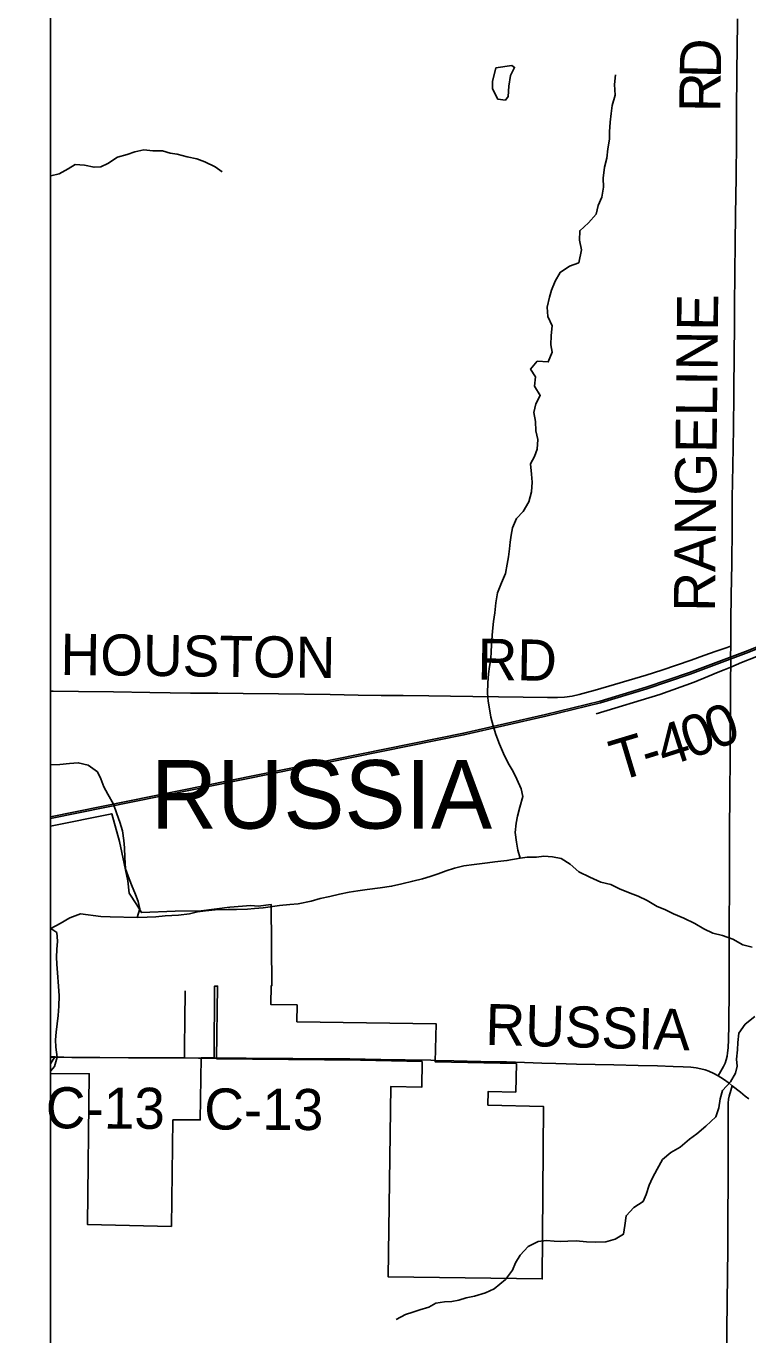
# Model space of a CAD drawing. Extents: x -87 to 2145, y -2128 to 440.
# Drawn here: x 29.11 to 55.44, y 268.61 to 316.38 of the extents above; entities that cross this region are included whole.
import ezdxf

# ---------------------------------------------------------------- set-up
doc = ezdxf.new("R2010")
doc.units = 0
for name, color, linetype in [('GM_X_City_Street', 7, 'Continuous'), ('GM_X_Corporation', 7, 'Continuous'), ('GM_X_Corporation_Text', 7, 'Continuous'), ('GM_X_County_Road', 7, 'Continuous'), ('GM_X_County_Road_Text', 7, 'Continuous'), ('GM_X_County_Subdivision_Text', 7, 'Continuous'), ('GM_X_Minor_Lake', 7, 'Continuous'), ('GM_X_Minor_River', 7, 'Continuous'), ('GM_X_Rail_Line', 7, 'Continuous'), ('GM_X_Township_Road', 7, 'Continuous'), ('GM_X_Township_Road_Text', 7, 'Continuous'), ('SH_Border', 7, 'Continuous'), ('SH_Text', 7, 'Continuous')]:
    doc.layers.add(name, color=color, linetype=linetype)

msp = doc.modelspace()

# ---------------------------------------------------------------- linework, layer by layer
at = {"layer": 'GM_X_City_Street'}
msp.add_lwpolyline([(34.889, 278.717), (34.892, 278.934), (34.894, 279.131), (34.902, 280.082), (34.913, 281.163)], dxfattribs=at)
at = {"layer": 'GM_X_Corporation'}
msp.add_lwpolyline([(36.059, 278.689), (36.059, 278.689), (36.059, 278.689)], close=True, dxfattribs=at)
at = {"layer": 'GM_X_County_Road'}
for p, q in [((34.486, 278.719), (34.582, 278.718)), ((34.582, 278.718), (34.889, 278.717)), ((35.582, 278.712), (35.979, 278.706)), ((35.979, 278.706), (36.084, 278.707))]:
    msp.add_line(p, q, dxfattribs=at)
for points in [[(54.819, 293.744), (54.82, 294.1), (54.825, 294.674), (54.84, 295.609), (54.858, 296.757), (54.868, 298.07), (54.876, 299.168), (54.895, 300.333), (54.916, 301.694), (54.931, 302.957), (54.939, 304.532), (54.951, 305.319), (54.953, 306.14), (54.967, 307.402), (54.982, 308.452), (54.996, 309.502), (55.015, 310.863), (55.027, 312.225), (55.032, 313.143), (55.033, 313.635), (55.037, 314.307), (55.044, 314.848), (55.056, 315.471), (55.071, 316.652)], [(54.82, 292.981), (55.015, 293.065), (55.21, 293.149), (55.711, 293.354), (57.706, 294.152), (58.969, 294.662), (60.217, 295.163), (61.479, 295.673), (62.788, 296.2), (64.676, 296.954), (65.683, 297.353), (66.277, 297.59), (67.037, 297.9), (67.751, 298.19), (69.165, 298.761), (69.91, 299.062), (70.579, 299.333), (71.386, 299.655), (72.983, 300.3), (73.76, 300.609), (74.341, 300.835), (75.148, 301.159), (76.139, 301.553), (76.306, 301.621)], [(54.82, 292.981), (54.822, 293.133), (54.822, 293.248), (54.817, 293.412), (54.819, 293.723), (54.819, 293.744)], [(54.367, 278.061), (54.558, 278.403), (54.611, 278.525), (54.653, 278.651), (54.684, 278.781), (54.707, 278.911), (54.725, 279.093), (54.74, 279.389), (54.751, 279.914), (54.763, 281.292), (54.763, 282.326), (54.765, 282.965), (54.761, 283.884), (54.769, 284.687), (54.77, 285.426), (54.777, 286.491), (54.78, 287.016), (54.784, 288.328), (54.793, 289.739), (54.799, 290.51), (54.807, 291.346), (54.813, 292.183), (54.815, 292.511), (54.817, 292.757), (54.818, 292.888), (54.82, 292.981)], [(30, 278.752), (30.142, 278.751), (30.169, 278.751)], [(30.169, 278.751), (30.487, 278.744), (30.782, 278.738), (31.798, 278.732), (32.847, 278.727), (34.454, 278.719), (34.486, 278.719)], [(34.889, 278.717), (35.405, 278.714), (35.51, 278.712), (35.582, 278.712)], [(36.084, 278.707), (37.136, 278.711), (38.121, 278.704), (38.843, 278.699), (40.139, 278.691), (40.927, 278.681), (42.059, 278.665), (42.945, 278.651), (43.881, 278.634), (44.043, 278.63)], [(44.043, 278.63), (44.718, 278.613), (46.194, 278.581), (46.637, 278.571), (47.293, 278.547), (47.932, 278.529), (48.441, 278.517), (49.196, 278.496), (50.558, 278.472), (51.443, 278.442), (52.148, 278.428), (52.723, 278.412), (53.084, 278.4), (53.364, 278.382), (53.56, 278.357), (53.723, 278.326), (53.883, 278.282), (54.024, 278.232), (54.198, 278.15), (54.367, 278.061)], [(54.367, 278.061), (54.557, 277.945), (54.762, 277.799), (54.877, 277.706)], [(54.667, 265.21), (54.67, 266.046), (54.68, 267.145), (54.682, 267.9), (54.683, 268.802), (54.702, 270.787), (54.712, 271.754), (54.713, 272.952), (54.722, 274.182), (54.724, 275.872), (54.721, 276.856), (54.726, 277.067), (54.741, 277.212), (54.763, 277.323), (54.823, 277.526), (54.877, 277.706)], [(54.877, 277.706), (55.171, 277.469), (55.351, 277.326), (55.482, 277.227)]]:
    msp.add_lwpolyline(points, dxfattribs=at)
at = {"layer": 'GM_X_County_Subdivision_Text'}
for points in [[(30, 278.154), (31.417, 278.144), (31.346, 272.642), (34.411, 272.572), (34.465, 276.458), (35.462, 276.456), (35.504, 278.727), (35.973, 278.72), (35.987, 281.339), (36.099, 281.34), (36.059, 278.689), (41.313, 278.632), (43.556, 278.586), (43.548, 277.652), (42.423, 277.682), (42.326, 270.723), (47.941, 270.652), (47.989, 276.944), (45.961, 276.998), (45.975, 277.498), (46.974, 277.471), (47.002, 278.514), (44.041, 278.575), (44.078, 279.963), (38.994, 280.042), (38.998, 280.657), (38.045, 280.668), (38.055, 281.359), (38.08, 281.359), (38.053, 284.315), (37.575, 284.265), (37.307, 284.28), (36.544, 284.227), (35.495, 284.083), (34.55, 284.081), (33.321, 284.026), (33.147, 284.312), (32.868, 284.734), (32.824, 285.181), (32.513, 286.619), (32.238, 287.633), (30, 287.183)], [(30, 278.766), (30.136, 278.765), (30.164, 278.765), (30, 278.508)]]:
    msp.add_lwpolyline(points, dxfattribs=at)
at = {"layer": 'GM_X_Minor_Lake'}
for points in [[(46.719, 314.197), (46.785, 314.586), (46.931, 314.873), (46.832, 314.946), (46.25, 314.857), (46.13, 314.359)], [(46.13, 314.359), (46.124, 314.099), (46.327, 313.714), (46.596, 313.678), (46.699, 313.816), (46.719, 314.197)]]:
    msp.add_lwpolyline(points, dxfattribs=at)
at = {"layer": 'GM_X_Minor_River'}
msp.add_line((49.278, 307.739), (49.379, 308.212), dxfattribs=at)
for points in [[(50.62, 314.607), (50.573, 314.258), (50.605, 313.857), (50.498, 313.488), (50.462, 313.198), (50.425, 312.879), (50.398, 312.529), (50.392, 312.258), (50.335, 311.909), (50.298, 311.569), (50.211, 311.23), (50.163, 310.831), (50.177, 310.5), (50.119, 310.14), (49.983, 309.833), (49.906, 309.524), (49.629, 309.199), (49.313, 308.915), (49.306, 308.574), (49.379, 308.212)], [(36.27, 311.066), (36.013, 311.241), (35.627, 311.429), (35.339, 311.545), (34.99, 311.613), (34.621, 311.71), (34.362, 311.746), (34.093, 311.831), (33.732, 311.829), (33.403, 311.866), (33.081, 311.792), (32.799, 311.698), (32.446, 311.605), (32.091, 311.372), (31.838, 311.247), (31.588, 311.232), (31.239, 311.309), (30.899, 311.336), (30.645, 311.171), (30.321, 310.997), (30.009, 310.924), (30, 310.921)], [(47.14, 286.014), (47.055, 286.298), (47.001, 286.601), (46.957, 286.945), (46.994, 287.287), (47.039, 287.548), (47.126, 287.879), (47.234, 288.259), (47.169, 288.543), (47.015, 288.898), (46.88, 289.173), (46.705, 289.479), (46.532, 289.835), (46.378, 290.171), (46.254, 290.526), (46.15, 290.84), (46.066, 291.154), (46.021, 291.458), (45.967, 291.741), (45.942, 292.034), (45.96, 292.406), (45.976, 292.738), (46.012, 293.01), (46.067, 293.281), (46.082, 293.563), (46.101, 293.975), (46.127, 294.297), (46.164, 294.649), (46.21, 294.971), (46.247, 295.333), (46.315, 295.694), (46.452, 296.065), (46.599, 296.404), (46.666, 296.746), (46.711, 297.007), (46.747, 297.298), (46.772, 297.55), (46.807, 297.801), (46.863, 298.072), (47, 298.412), (47.245, 298.669), (47.453, 299.018), (47.55, 299.389), (47.577, 299.731), (47.553, 300.034), (47.51, 300.407), (47.656, 300.677), (47.761, 300.936), (47.778, 301.299), (47.704, 301.613), (47.7, 301.945), (47.637, 302.279), (47.703, 302.6), (47.869, 302.899), (47.655, 303.236), (47.702, 303.578), (47.517, 303.864), (47.763, 304.151), (48.164, 304.123), (48.302, 304.483), (48.257, 304.746), (48.273, 305.088), (48.31, 305.44), (48.146, 305.786), (48.123, 306.129), (48.21, 306.491), (48.286, 306.751), (48.412, 307.071), (48.599, 307.39), (48.934, 307.615), (49.278, 307.739)], [(33.16, 283.85), (33.256, 284.161), (33.202, 284.434), (33.106, 284.688), (32.952, 285.034), (32.838, 285.358), (32.743, 285.622), (32.711, 286.036), (32.698, 286.389), (32.673, 286.651), (32.63, 287.015), (32.535, 287.329), (32.421, 287.634), (32.297, 287.979), (32.094, 288.346), (31.948, 288.621), (31.834, 288.905), (31.718, 289.159), (31.372, 289.408), (31.012, 289.496), (30.7, 289.462), (30.339, 289.428), (30.007, 289.415), (30, 289.417)], [(55.596, 282.764), (55.266, 282.851), (54.899, 283.05), (54.52, 283.188), (54.171, 283.276), (53.832, 283.433), (53.505, 283.621), (53.108, 283.821), (52.729, 283.979), (52.411, 284.137), (52.132, 284.243), (51.766, 284.472), (51.438, 284.629), (51.149, 284.736), (50.76, 284.895), (50.442, 285.052), (50.083, 285.14), (49.675, 285.319), (49.277, 285.508), (48.962, 285.787), (48.634, 285.995), (48.315, 286.061), (48.004, 286.088), (47.732, 286.053), (47.391, 286.049), (47.14, 286.014), (46.656, 285.923), (46.214, 285.881), (45.942, 285.836), (45.46, 285.785), (45.087, 285.732), (44.744, 285.648), (44.431, 285.543), (44.148, 285.438), (43.856, 285.343), (43.573, 285.258), (43.22, 285.174), (42.817, 285.071), (42.444, 284.988), (42.031, 284.925), (41.558, 284.864), (41.216, 284.82), (40.894, 284.766), (40.542, 284.693), (40.189, 284.609), (39.836, 284.535), (39.513, 284.441), (39.04, 284.349), (38.728, 284.315), (38.356, 284.282), (37.763, 284.203), (37.441, 284.169), (37.19, 284.144), (36.788, 284.132), (36.487, 284.138), (36.005, 284.127), (35.653, 284.094), (35.361, 284.049), (35.069, 283.974), (34.667, 283.932), (34.185, 283.901), (33.843, 283.867), (33.531, 283.853), (33.16, 283.85), (32.177, 283.87), (31.836, 283.887), (31.096, 283.982), (30.702, 283.838), (30.356, 283.623), (30.011, 283.439), (30, 283.433)], [(30.011, 283.439), (30.229, 283.293), (30.253, 282.981), (30.237, 282.679), (30.222, 282.397), (30.237, 282.144), (30.261, 281.822), (30.292, 281.337), (30.315, 280.984), (30.308, 280.611), (30.281, 280.269), (30.245, 279.968), (30.209, 279.656), (30.183, 279.384), (30.198, 279.112), (30.241, 278.748), (30.144, 278.408), (30, 278.239)], [(55.697, 280.233), (55.35, 279.947), (55.113, 279.619), (55.076, 279.277), (55.061, 279.016), (55.034, 278.674), (55.059, 278.421), (54.994, 278.16), (54.807, 277.842), (54.52, 277.535), (54.434, 277.224), (54.388, 276.893), (54.271, 276.572), (53.913, 276.227), (53.577, 275.951), (53.312, 275.755), (52.975, 275.459), (52.63, 275.264), (52.334, 275.008), (52.137, 274.659), (51.96, 274.34), (51.844, 274.071), (51.737, 273.74), (51.622, 273.48), (51.286, 273.255), (51, 272.959), (50.953, 272.607), (50.906, 272.285), (50.602, 272.1), (50.259, 272.006), (49.897, 271.993), (49.556, 272.009), (49.176, 272.047), (48.875, 272.033), (48.623, 272.018), (48.373, 272.033), (48.092, 272.058), (47.791, 272.024), (47.426, 271.83), (47.139, 271.523), (46.963, 271.234), (46.857, 270.974), (46.6, 270.637), (46.192, 270.292), (45.868, 270.147), (45.474, 270.024), (45.162, 269.96), (44.899, 269.874), (44.647, 269.829), (44.376, 269.814), (44.064, 269.77), (43.801, 269.624), (43.477, 269.519), (43.215, 269.444), (42.952, 269.348), (42.608, 269.174)]]:
    msp.add_lwpolyline(points, dxfattribs=at)
at = {"layer": 'GM_X_Rail_Line'}
for points in [[(30, 287.522), (45.071, 290.572), (48.056, 291.256), (50.052, 291.746), (51.735, 292.258), (53.316, 292.788), (55.455, 293.588), (80.376, 303.673), (111.189, 316.036), (127.457, 322.637), (139.82, 328.319), (148.542, 332.369), (157.168, 336.397), (162.099, 338.704), (163.793, 339.451), (165.536, 340.154), (166.714, 340.588), (168.403, 341.164), (169.558, 341.524), (170.808, 341.89), (172.03, 342.209), (173.276, 342.51)], [(30, 287.459), (45.084, 290.511), (48.071, 291.195), (50.068, 291.686), (51.755, 292.198), (53.337, 292.729), (55.478, 293.529), (80.399, 303.615), (111.212, 315.978), (127.482, 322.579), (139.846, 328.262), (148.568, 332.313), (157.194, 336.341), (162.125, 338.648), (163.817, 339.394), (165.559, 340.096), (166.735, 340.529), (168.422, 341.104), (169.576, 341.465), (170.825, 341.83), (172.046, 342.149), (173.29, 342.45)]]:
    msp.add_lwpolyline(points, dxfattribs=at)
at = {"layer": 'GM_X_Township_Road'}
for points in [[(30, 292.112), (30.104, 292.11), (31.022, 292.098), (32.302, 292.079), (33.631, 292.064), (35.107, 292.039), (36.108, 292.03), (37.027, 292.021), (38.323, 292.005), (40.209, 291.981), (41.227, 291.967), (42.063, 291.95), (42.867, 291.945), (43.802, 291.938), (44.59, 291.929), (45.41, 291.916), (46.345, 291.899), (47.247, 291.887), (48.133, 291.876), (48.494, 291.876), (48.756, 291.891), (49.032, 291.93), (49.288, 291.987), (49.558, 292.056), (49.875, 292.143), (50.583, 292.351), (51.119, 292.506), (51.731, 292.693), (52.309, 292.879), (53.381, 293.243), (53.844, 293.408), (54.294, 293.563), (54.62, 293.675), (54.819, 293.744)], [(49.912, 291.282), (52.227, 291.987), (53.489, 292.435), (53.988, 292.644), (54.366, 292.796), (54.583, 292.887), (54.82, 292.981)]]:
    msp.add_lwpolyline(points, dxfattribs=at)
at = {"layer": 'SH_Border'}
for points in [[(10, 430), (30, 430), (30, 10), (10, 10)], [(30, 430), (670, 430), (670, 10), (30, 10)]]:
    msp.add_lwpolyline(points, close=True, dxfattribs=at)
at = {"layer": 'SH_Text'}
msp.add_lwpolyline([(30, 430), (281.801, 430), (281.801, 10), (30, 10)], close=True, dxfattribs=at)

# ---------------------------------------------------------------- texts
at = {"layer": 'GM_X_Corporation_Text'}
msp.add_text('RUSSIA', height=2.5, rotation=0, dxfattribs=at).set_placement((33.667, 287.09))
at = {"layer": 'GM_X_County_Road_Text'}
for s, rotation, p in [('D', 88.7941, (54.454, 314.467)), ('R', 89.4262, (54.442, 313.239)), ('RANGELINE', 89.4032, (54.244, 295.002)), ('RUSSIA', 358.4567, (45.853, 279.196)), ('C-13', 359.6627, (29.823, 276.153)), ('C-13', 359.6556, (35.606, 276.109))]:
    msp.add_text(s, height=1.5, rotation=rotation, dxfattribs=at).set_placement(p)
at = {"layer": 'GM_X_Township_Road_Text'}
for s, rotation, p in [('HOUSTON', 359.2974, (30.358, 292.704)), ('RD', 359.0104, (45.569, 292.528)), ('0', 20.9205, (54.223, 289.95)), ('4', 17.919, (52.395, 289.321)), ('0', 20.0113, (53.33, 289.624)), ('T', 16.7766, (50.7, 288.807)), ('-', 17.053, (51.782, 289.133))]:
    msp.add_text(s, height=1.5, rotation=rotation, dxfattribs=at).set_placement(p)

doc.saveas('drawing.dxf')
